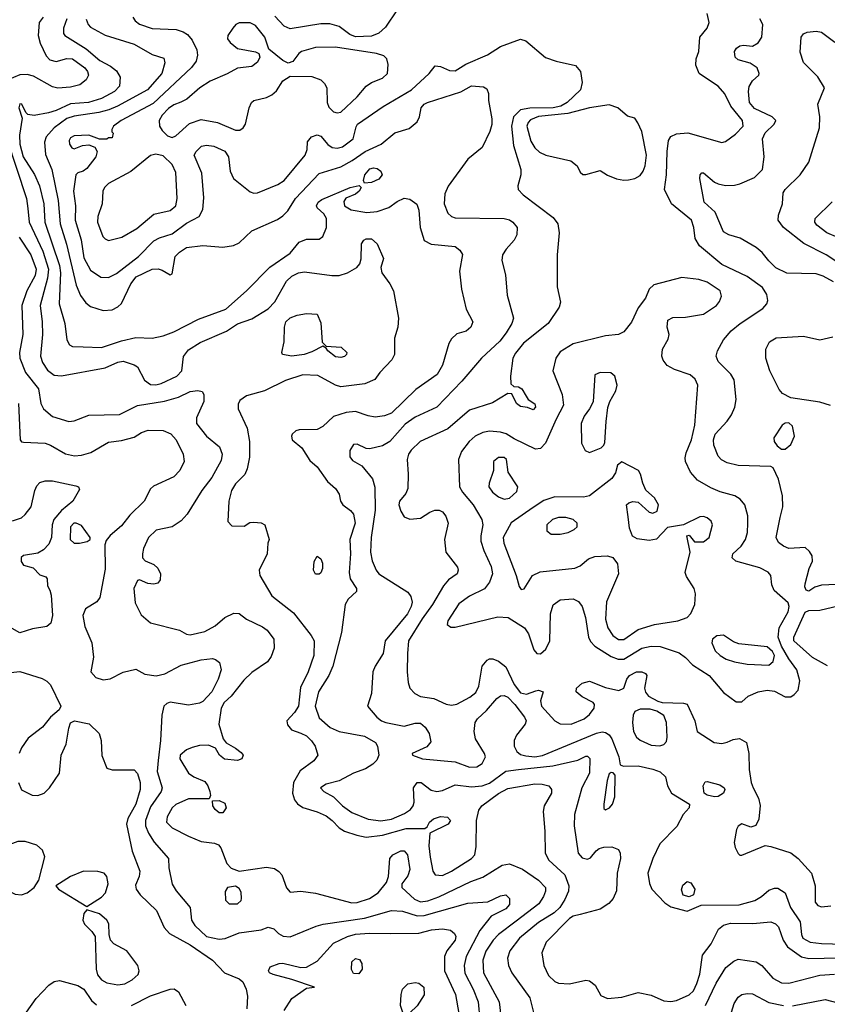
# Model space of a CAD drawing. Extents: x 1173029 to 1307123, y 522559 to 678521.
# Tile 452 of 623: x 1213235 to 1217687, y 629411 to 634841. Entities that reach past the tile are written whole.
import ezdxf

# ---------------------------------------------------------------- set-up
doc = ezdxf.new("R2010")
doc.units = 0

msp = doc.modelspace()

# ---------------------------------------------------------------- linework, layer by layer
at = {"layer": '0CON10XD'}
for points in [[(1215315.5, 634895), (1215250.4, 634799.6), (1215213.8, 634766.2), (1215175, 634749.7), (1215085, 634745.9), (1215055, 634760.4), (1214995, 634804.6), (1214945, 634818.6), (1214895, 634818.6), (1214725, 634791.5), (1214693.1, 634805), (1214641.2, 634861.2)], [(1213363.5, 634855), (1213342.9, 634825), (1213337.1, 634755), (1213347.5, 634712.5), (1213381.4, 634641.4), (1213400.5, 634620.5), (1213435, 634610.8), (1213495, 634628.1), (1213525, 634625.3), (1213594.6, 634575), (1213608.9, 634555), (1213613.8, 634535), (1213600.8, 634509.2), (1213567.1, 634482.9), (1213515, 634470), (1213445, 634464.5), (1213415, 634471.4), (1213310.6, 634530.6), (1213275, 634539.2), (1213235, 634537.8), (1213165, 634508.2)], [(1213493.8, 634846.2), (1213476.2, 634795), (1213476.7, 634765), (1213483.3, 634755), (1213601.4, 634681.4), (1213676.2, 634616.2), (1213734.8, 634584.8), (1213768.5, 634558.5), (1213787.8, 634525), (1213784.6, 634475), (1213756.8, 634445), (1213685, 634406.7), (1213613.8, 634385), (1213515, 634377.2), (1213435, 634339.8), (1213392.8, 634327.2), (1213315, 634313.8), (1213279.2, 634319.2), (1213268.6, 634328.6), (1213247.1, 634375), (1213235, 634378), (1213229.4, 634355), (1213247.5, 634297.5), (1213233, 634205), (1213235.2, 634155.2), (1213253.9, 634085), (1213316.8, 633986.8), (1213343, 633925), (1213367, 633825), (1213373.5, 633725), (1213453.8, 633485), (1213459.2, 633445), (1213451.4, 633275), (1213483.8, 633165), (1213495.4, 633075.4), (1213508.9, 633048.9), (1213525, 633038.1), (1213585, 633036.2), (1213685, 633033.6), (1213795, 633069.4), (1213875, 633087.8), (1213965, 633084), (1214025, 633098.6), (1214085, 633120.4), (1214220.3, 633189.7), (1214370.4, 633245), (1214484.5, 633345), (1214614.3, 633475.7), (1214725, 633553.3), (1214775.8, 633615), (1214815, 633631.1), (1214885, 633630), (1214905, 633646.2), (1214926.5, 633695), (1214926.7, 633745), (1214910.9, 633770.9), (1214873.9, 633803.9), (1214870.6, 633815), (1214880.6, 633835), (1214900.9, 633849.1), (1215056.7, 633915), (1215106.7, 633926.7), (1215117.5, 633915), (1215106.2, 633895), (1215085, 633879.2), (1215032.7, 633857.3), (1215021.2, 633838.8), (1215024.5, 633814.5), (1215061.9, 633791.9), (1215147.8, 633777.8), (1215205, 633782.8), (1215270, 633805), (1215315, 633838), (1215355, 633857.5), (1215385, 633850.8), (1215424.2, 633824.2), (1215435, 633790), (1215442.9, 633695), (1215463.6, 633623.6), (1215503.6, 633603.6), (1215635, 633589.5), (1215660.9, 633570.9), (1215675.4, 633545.4), (1215659.2, 633455), (1215670.7, 633355), (1215695.4, 633245.4), (1215732, 633175), (1215721.2, 633145), (1215695.8, 633124.2), (1215645, 633109.2), (1215615, 633082), (1215601.1, 633055), (1215565, 632936.2), (1215536.7, 632885), (1215417.7, 632802.3), (1215285, 632671.9), (1215245, 632655.9), (1215195, 632649.4), (1215155.7, 632655.7), (1215085, 632680), (1215034.8, 632675.2), (1214965, 632652.5), (1214905, 632597.1), (1214875, 632581.4), (1214775, 632580), (1214756.4, 632573.6), (1214737.5, 632555), (1214733.3, 632545), (1214737.5, 632525), (1214789.4, 632479.4), (1214835, 632410), (1214875, 632376), (1214931.9, 632295), (1214976, 632255), (1214996.7, 632225), (1215003.3, 632185), (1215016.7, 632165), (1215058.8, 632135), (1215074.6, 632114.6), (1215084.6, 632065), (1215054.7, 631975.3), (1215059.1, 631895), (1215051.9, 631791.9), (1215057.3, 631757.3), (1215090.6, 631705), (1215091.7, 631688.3), (1215045.5, 631644.5), (1215028.1, 631615), (1215007.9, 631462.1), (1214960.9, 631275), (1214939.4, 631225), (1214881.2, 631135), (1214864.4, 631055), (1214885, 630990), (1214946.8, 630936.8), (1214995, 630914.7), (1215135, 630889.4), (1215196.7, 630855), (1215206.5, 630835), (1215213.8, 630785), (1215203.4, 630756.6), (1215181.9, 630735), (1215141.1, 630708.9), (1215075, 630686.1), (1214995, 630643.8), (1214923.3, 630625), (1214893.8, 630605), (1214911.2, 630585), (1214965, 630555.6), (1215014.8, 630504.8), (1215065, 630468.4), (1215155, 630432), (1215225, 630422.7), (1215285, 630432), (1215356.3, 630463.7), (1215388.4, 630485), (1215403.4, 630505), (1215408.8, 630525), (1215405.5, 630605), (1215426.2, 630633.8), (1215448, 630635), (1215502.6, 630592.6), (1215534, 630584), (1215565, 630590.6), (1215635, 630621.6), (1215725, 630610.3), (1215785, 630615.2), (1215825, 630629.8), (1215915, 630695.8), (1215984, 630706), (1216173.9, 630726.1), (1216312.1, 630757.9), (1216355, 630779.6), (1216365, 630779.5), (1216377.3, 630767.3), (1216376.6, 630685), (1216334.1, 630605), (1216292.6, 630457.4), (1216291.1, 630395), (1216312.9, 630245), (1216335, 630218.9), (1216365, 630211.5), (1216380.9, 630219.1), (1216412.1, 630257.9), (1216429.8, 630270.2), (1216455, 630277.7), (1216498.5, 630278.5), (1216535, 630263.8), (1216545.6, 630245), (1216547.3, 630215), (1216528.8, 630135), (1216523.9, 630036.1), (1216505.6, 629995), (1216482.4, 629967.6), (1216434.6, 629935.4), (1216325, 629905.9), (1216285, 629897.1), (1216265, 629883.5), (1216137.3, 629752.7), (1216113.1, 629695), (1216124.1, 629625), (1216149.2, 629569.2), (1216185, 629536.8), (1216205, 629528.2), (1216265, 629523.8), (1216355, 629543.8), (1216375, 629540.9), (1216406.4, 629516.4), (1216438.8, 629458.8), (1216475, 629442.5), (1216555, 629450), (1216645, 629476.7), (1216715, 629460.5), (1216785, 629430.8), (1216825, 629425.9), (1216855, 629432.4), (1216925, 629462.3), (1216948.4, 629485), (1216967.6, 629525), (1216983.6, 629576.4), (1216998.8, 629681.2), (1217046.1, 629743.9), (1217086.8, 629825), (1217115, 629847.8), (1217152.5, 629857.5), (1217277, 629857), (1217375, 629866.6), (1217400.6, 629855), (1217417.6, 629837.6), (1217443.7, 629765), (1217468, 629728), (1217545, 629672.4), (1217585, 629664.2), (1217755, 629667.6)], [(1213600.9, 634845), (1213611.5, 634815), (1213625, 634800.4), (1213705, 634755.5), (1213865, 634706.2), (1213965, 634649.5), (1214030, 634630), (1214034.1, 634604.1), (1214018.6, 634545), (1213940, 634455), (1213774.6, 634365), (1213726.4, 634343.6), (1213671.2, 634328.8), (1213535, 634310), (1213495, 634295.6), (1213425.4, 634245), (1213380.8, 634195), (1213371.1, 634165), (1213377, 634097), (1213412.5, 634015), (1213447.2, 633845), (1213457.2, 633715), (1213493, 633603), (1213546.5, 633376.5), (1213570.6, 633320.6), (1213599.2, 633279.2), (1213625, 633258.9), (1213695, 633237.8), (1213745, 633241.9), (1213775, 633256.9), (1213795, 633275.6), (1213847.5, 633385), (1213876.3, 633423.7), (1213965, 633465.4), (1213997.9, 633467.9), (1214020.2, 633460.2), (1214065, 633433.8), (1214075, 633440), (1214092.1, 633535), (1214115, 633559.1), (1214155, 633585.8), (1214245, 633595.9), (1214355, 633585.9), (1214413.5, 633596.5), (1214445, 633610), (1214515, 633676.7), (1214655, 633740), (1214685, 633759.4), (1214712.4, 633787.6), (1214755.2, 633854.8), (1214885, 633993.4), (1215005, 634029.4), (1215068.2, 634065), (1215138.5, 634115), (1215228.2, 634155), (1215303.5, 634216.5), (1215382, 634242), (1215425, 634278), (1215438.1, 634305), (1215447.1, 634355), (1215464.2, 634375), (1215482.5, 634385), (1215667.4, 634442.6), (1215725, 634476.8), (1215791.7, 634471.7), (1215810.3, 634460.3), (1215820, 634435), (1215820, 634395), (1215838.2, 634295), (1215837, 634263), (1215826.2, 634225), (1215783.8, 634136.2), (1215705, 634072.5), (1215596.4, 633923.6), (1215579, 633881), (1215574.8, 633825), (1215595, 633773.5), (1215615, 633756.1), (1215635, 633748.4), (1215905, 633744.5), (1215935, 633737.5), (1215954, 633725), (1215978, 633695), (1215976, 633655), (1215960, 633625), (1215915.7, 633575), (1215895.6, 633545), (1215893.4, 633513.4), (1215912.9, 633435), (1215922.6, 633322.6), (1215956.4, 633195), (1215948.5, 633165), (1215916, 633115), (1215880.8, 633069.2), (1215781.2, 632975), (1215671.9, 632848.1), (1215535, 632703.8), (1215415, 632650), (1215360.3, 632609.7), (1215275, 632515.4), (1215235, 632491.8), (1215165, 632474.3), (1215145, 632477.1), (1215095, 632500), (1215075, 632497.5), (1215054.5, 632465), (1215055, 632430), (1215070.2, 632410.2), (1215121.5, 632381.5)], [(1213858.6, 634855), (1213871.4, 634835), (1213895, 634817.1), (1213965, 634792.6), (1214097.3, 634787.3), (1214135.3, 634775.3), (1214159.6, 634759.6), (1214185, 634728.1), (1214211.2, 634675), (1214214.7, 634645), (1214206.9, 634613.1), (1214181.5, 634578.5), (1213970.5, 634379.5), (1213794.3, 634285), (1213751.2, 634255), (1213742.5, 634235), (1213742.5, 634222.5), (1213750, 634215), (1213745, 634190), (1213725, 634190), (1213715, 634182.5), (1213675, 634182.5), (1213615, 634204), (1213535, 634200.9), (1213515, 634190.6), (1213506.5, 634175), (1213509.5, 634155), (1213522, 634135), (1213535, 634130), (1213581.7, 634148.3), (1213615, 634152), (1213648, 634138), (1213662, 634115), (1213654.3, 634085), (1213605, 634020), (1213585, 634006), (1213555, 633996.2), (1213544.4, 633985.6), (1213531.8, 633895), (1213543.2, 633815), (1213540, 633735), (1213573.4, 633626.6), (1213587.5, 633527.5), (1213625, 633460), (1213681.9, 633421.9), (1213725, 633418.9), (1213768.7, 633441.3), (1213889.6, 633535), (1213975, 633621.5), (1214005, 633637.5), (1214075, 633660.4), (1214155, 633718.8), (1214224, 633755), (1214244.6, 633795.4), (1214249.1, 633859.1), (1214238.5, 633995), (1214196.7, 634095), (1214206.9, 634115), (1214237, 634143), (1214265, 634150), (1214305, 634144.5), (1214365, 634116.4), (1214386.2, 634085), (1214395.5, 634005), (1214413.3, 633965), (1214505, 633892.5), (1214525, 633884.5), (1214545, 633886.5), (1214658.5, 633931.5), (1214692.5, 633955), (1214809.2, 634095), (1214820, 634125), (1214821.7, 634168.3), (1214843.9, 634196.1), (1214873.8, 634206.2), (1214895, 634198.8), (1214933.8, 634153.8), (1214956.7, 634136.7), (1214985, 634132.3), (1215015, 634139.8), (1215072.3, 634185), (1215088.7, 634251.3), (1215097.5, 634265), (1215238.1, 634361.9), (1215395.5, 634455), (1215492.5, 634545), (1215525, 634587.5), (1215555, 634584), (1215605, 634560.5), (1215635, 634559.6), (1215694.3, 634595.7), (1215813, 634647), (1215886, 634694), (1215995, 634734.5), (1216025.3, 634725.3), (1216133.2, 634633.2), (1216192, 634612), (1216298.4, 634588.4), (1216327.1, 634555), (1216336.2, 634495), (1216325.6, 634454.4), (1216252.5, 634385), (1216217.5, 634365), (1216175, 634355.6), (1216046.8, 634353.2), (1215995.2, 634344.8), (1215956.2, 634305), (1215945.2, 634255), (1215957.3, 634147.3), (1215997.9, 634015), (1215997.9, 633985), (1215980.5, 633925), (1215983.5, 633905), (1216010.5, 633875), (1216175, 633750), (1216201.5, 633715), (1216207.9, 633665), (1216197.5, 633545), (1216197.3, 633367.3), (1216215.8, 633284.2), (1216209.2, 633255), (1216147.8, 633165), (1216012.7, 633057.3), (1215967.6, 633002.4), (1215952.5, 632975), (1215940, 632875), (1215943, 632833), (1215958.3, 632818.3), (1215985, 632816.7), (1216002.5, 632805), (1216026.7, 632765), (1216037, 632747), (1216075, 632722.5), (1216078, 632705), (1216065, 632690), (1216035, 632702.5), (1215995, 632707.5), (1215973.3, 632725), (1215948.3, 632778.3), (1215925, 632780), (1215841.1, 632728.9), (1215715, 632687.1), (1215594.8, 632585.2), (1215442.2, 632515), (1215392.6, 632467.4), (1215378.5, 632445), (1215370.4, 632415), (1215376.2, 632335), (1215373.7, 632256.3), (1215362.7, 632227.3), (1215328.1, 632185), (1215325.6, 632165), (1215335, 632131.2), (1215355, 632099.2), (1215385, 632087.1), (1215445, 632092.5), (1215495, 632126), (1215523.2, 632136.8), (1215546.8, 632136.8), (1215565, 632127.5), (1215583.4, 632103.4), (1215597.5, 632065), (1215575.7, 631975), (1215583.8, 631905), (1215648, 631822), (1215652.5, 631805), (1215645.8, 631785), (1215598.3, 631751.7), (1215570.3, 631719.7), (1215510, 631615), (1215453.3, 631536.7), (1215378.9, 631415), (1215371.8, 631345), (1215371.3, 631245), (1215376.2, 631185), (1215385.5, 631155), (1215413.5, 631125), (1215445, 631108.7), (1215517, 631097), (1215585, 631065.5), (1215615, 631061.5), (1215645, 631066.9), (1215715.9, 631104.1), (1215749.4, 631130.6), (1215766.5, 631165), (1215785, 631276.7), (1215811.2, 631308.8), (1215825, 631316.2), (1215843.9, 631316.1), (1215875, 631302.5), (1215915, 631271.9), (1215960.2, 631175), (1215995, 631128.3), (1216028.6, 631121.4), (1216080.5, 631140.5), (1216095, 631144.2), (1216120, 631135), (1216105.6, 631085), (1216111.8, 631055), (1216184, 630974), (1216215, 630958.5), (1216275, 630956), (1216346.9, 630985), (1216375, 631008.6), (1216401.9, 631045), (1216402.9, 631065), (1216396, 631075), (1216335, 631106.9), (1216303.3, 631135), (1216304.4, 631155), (1216335, 631181.2), (1216375, 631193.8), (1216465, 631158.6), (1216538.3, 631141.7), (1216566.1, 631153.9), (1216581.2, 631205), (1216596, 631225), (1216635, 631244.5), (1216664.4, 631244.4), (1216685.5, 631235.5), (1216692, 631225), (1216680, 631155), (1216685, 631132.5), (1216701.2, 631111.2), (1216752.3, 631082.3), (1216775.8, 631075.8), (1216895, 631072), (1216915, 631065.8), (1216957.5, 630975), (1216970, 630915), (1217063.8, 630855), (1217105, 630848.5), (1217135, 630856.2), (1217168.3, 630871.7), (1217203.4, 630876.6), (1217240.8, 630855), (1217253.6, 630793.6), (1217255.8, 630705), (1217268, 630635), (1217277.3, 630605), (1217308.3, 630548.3), (1217317.6, 630507.6), (1217308.8, 630431.2), (1217292.9, 630397.1), (1217265, 630388), (1217215, 630406.2), (1217195.8, 630394.2), (1217185.5, 630374.5), (1217173.7, 630303.7), (1217179.4, 630275), (1217195, 630243.3), (1217205, 630233.3), (1217215, 630233.3), (1217345, 630285.8), (1217375, 630281.9), (1217485.7, 630245.7), (1217525.5, 630215), (1217600, 630135), (1217619.2, 630065), (1217620, 629975), (1217634.2, 629955), (1217655, 629948.1), (1217705.5, 629954.5)], [(1217735, 631726.9), (1217655, 631722.5), (1217618.3, 631711.7), (1217585, 631690), (1217570, 631695), (1217563, 631713), (1217565, 631730), (1217587.1, 631815), (1217604.5, 631855), (1217603.5, 631885), (1217589.1, 631909.1), (1217565, 631930), (1217475, 631923.9), (1217445, 631936.9), (1217418.7, 631958.7), (1217405.4, 631985), (1217426.5, 632096.5), (1217440.9, 632155), (1217439.5, 632215), (1217417.3, 632307.3), (1217389.3, 632369.3), (1217375, 632377.5), (1217195, 632382.7), (1217135, 632396.5), (1217103.6, 632413.6), (1217085, 632434.3), (1217061.8, 632495), (1217060.4, 632525), (1217069.2, 632555), (1217135, 632626.9), (1217158.6, 632661.4), (1217176.2, 632705), (1217183.8, 632746.2), (1217173.1, 632855), (1217155.4, 632885.4), (1217085, 632956.9), (1217074.7, 632985), (1217080.7, 633015), (1217114.2, 633075.8), (1217156.9, 633125), (1217205.6, 633165), (1217331.3, 633248.7), (1217354.4, 633275), (1217358.3, 633291.7), (1217353.5, 633325), (1217329.1, 633365), (1217245, 633424.1), (1217105, 633490.9), (1216982.5, 633595), (1216958, 633635), (1216952, 633695), (1216938.2, 633735), (1216828.1, 633825), (1216789.4, 633905), (1216800.4, 633985), (1216803.4, 634115), (1216811.8, 634175), (1216825, 634196.7), (1216855, 634210.9), (1216917.7, 634217.7), (1217105.7, 634164.3), (1217125, 634169.2), (1217179.9, 634210.1), (1217222.3, 634255), (1217218.9, 634285), (1217155, 634363.8), (1217121.8, 634431.8), (1217085, 634474.4), (1217065, 634488.2), (1216980, 634545), (1216961.2, 634591.2), (1216964.2, 634625), (1216978, 634665), (1216984, 634745), (1217024.6, 634795.4), (1217035.4, 634825), (1217024.6, 634874.6)], [(1217721.8, 633395), (1217665, 633427.3), (1217625, 633439.3), (1217464.1, 633444.1), (1217402.6, 633472.6), (1217365, 633512), (1217327.9, 633557.9), (1217295, 633584.4), (1217206, 633636), (1217144.5, 633654.5), (1217115, 633672), (1217069.2, 633779.2), (1217008, 633835), (1216984.2, 633965), (1216986.7, 633985), (1216995, 633996.7), (1217005, 633996.7), (1217065, 633946), (1217085.6, 633935.6), (1217125, 633926.9), (1217175, 633928.1), (1217205, 633935.5), (1217285, 633971.8), (1217328.8, 634015), (1217338.2, 634085), (1217330, 634185), (1217345, 634216.5), (1217393.8, 634265), (1217403.3, 634285), (1217383.8, 634305), (1217285, 634352.2), (1217257.6, 634385), (1217252.1, 634445), (1217257, 634473), (1217275, 634504), (1217308.8, 634535), (1217312, 634545), (1217300, 634575), (1217262, 634602), (1217195, 634619.4), (1217179.4, 634635), (1217175.6, 634665), (1217186.3, 634683.7), (1217205, 634697.5), (1217225, 634701.4), (1217275, 634695.6), (1217305, 634712.9), (1217326.7, 634745), (1217330.6, 634815), (1217315.4, 634845.4)], [(1214075, 634192.1), (1214095, 634201.5), (1214170.5, 634269.5), (1214235, 634290.5), (1214325, 634274.6), (1214425, 634231.8), (1214448.8, 634231.2), (1214465.9, 634244.1), (1214479.5, 634265), (1214498.8, 634355), (1214513.3, 634385), (1214526.2, 634395), (1214595, 634412.3), (1214625, 634427.1), (1214650.5, 634449.5), (1214685.9, 634504.1), (1214725, 634530.6), (1214845, 634528.9), (1214895, 634510), (1214915, 634489.4), (1214927.3, 634465), (1214928.9, 634385), (1214938, 634358), (1214965, 634332.9), (1214985, 634327.5), (1215005, 634331.6), (1215095, 634415.5), (1215145.4, 634475), (1215175, 634494.1), (1215235, 634518.9), (1215262.9, 634545), (1215266.9, 634595), (1215258.6, 634625), (1215242.1, 634642.1), (1215202.5, 634655), (1214975, 634689.3), (1214865, 634687.4), (1214788.6, 634665), (1214774.4, 634655), (1214740, 634610), (1214715, 634600.8), (1214686.2, 634616.2), (1214608.6, 634678.6), (1214586.1, 634745), (1214535, 634808.8), (1214505, 634823.2), (1214445, 634823.6), (1214426, 634814), (1214408.9, 634795), (1214382.5, 634755), (1214380, 634735), (1214394.4, 634715), (1214435, 634682.7), (1214534.2, 634664.2), (1214553.3, 634655), (1214558, 634635), (1214545, 634606.2), (1214515, 634582.5), (1214435, 634574.4), (1214378.1, 634541.9), (1214285, 634501.8), (1214226.9, 634465), (1214156.9, 634403.1), (1214123.4, 634386.6), (1214085, 634371.3), (1214055, 634350.7), (1214020.6, 634315), (1214004.1, 634285), (1214004.7, 634255), (1214019.5, 634229.5), (1214050.1, 634200.1), (1214075, 634192.1)], [(1217875.7, 633415.7), (1217680.5, 633545), (1217556.7, 633606.7), (1217445.6, 633695), (1217415.6, 633735), (1217417.4, 633762.6), (1217440.8, 633825), (1217443.4, 633886.6), (1217454.2, 633905), (1217536.9, 633985), (1217585.3, 634054.7), (1217643.1, 634245), (1217645.4, 634305), (1217635.5, 634375), (1217671.2, 634465), (1217635.4, 634525.4), (1217555.5, 634605), (1217538.2, 634661.8), (1217542, 634745), (1217555, 634762.7), (1217575, 634771.8), (1217625, 634777.7), (1217655, 634772.9), (1217728.1, 634718.1)], [(1216565, 633955.4), (1216591.3, 633958.7), (1216625, 633964.7), (1216655, 633982.1), (1216671.3, 634005), (1216682, 634035), (1216689.7, 634095), (1216664.7, 634224.7), (1216643.2, 634273.2), (1216625, 634297.5), (1216585, 634310), (1216532.5, 634355), (1216485, 634372.5), (1216375, 634354.6), (1216256.8, 634323.2), (1216095, 634307.3), (1216050.9, 634289.1), (1216037.7, 634275), (1216030.9, 634255), (1216052.2, 634172.2), (1216074.5, 634134.5), (1216100.6, 634110.6), (1216135, 634094.5), (1216272.7, 634062.7), (1216307.5, 634035), (1216325, 634000), (1216338.3, 633988.3), (1216355, 633987.5), (1216435, 634010), (1216474.6, 633984.6), (1216525, 633962.9), (1216565, 633955.4)], [(1213164, 634184), (1213271.4, 633855), (1213280.4, 633799.6), (1213286.2, 633725), (1213362.8, 633565), (1213393.5, 633465), (1213388.2, 633415), (1213346.7, 633265), (1213358.6, 633175), (1213360.5, 633105), (1213349.1, 632985), (1213361.2, 632951.2), (1213388, 632908), (1213425, 632881.3), (1213465, 632877.5), (1213705, 632920.9), (1213775, 632952.5), (1213805, 632958.5), (1213865, 632938.4), (1213885, 632926), (1213923.6, 632853.6), (1213955, 632829.7), (1213985, 632827.7), (1214015, 632834.3), (1214100.4, 632875), (1214128.9, 632905), (1214137, 632983), (1214165, 633020.9), (1214229.9, 633060.1), (1214375, 633123.6), (1214435, 633163.6), (1214515, 633190.9), (1214605, 633246.2), (1214641.1, 633285), (1214705, 633398.9), (1214735, 633427.5), (1214771.2, 633445), (1214805, 633451.3), (1214955, 633429.7), (1214995, 633429.6), (1215042, 633445), (1215093.3, 633475), (1215110, 633495), (1215117.7, 633522.3), (1215118.8, 633605), (1215131.2, 633625), (1215145, 633632.5), (1215175, 633632.9), (1215205.8, 633605), (1215240, 633525), (1215226.1, 633473.9), (1215230.8, 633445), (1215274.4, 633384.4), (1215296, 633345), (1215323.8, 633195), (1215320, 633145), (1215300, 633085), (1215300, 632995), (1215286, 632965), (1215220, 632895), (1215193, 632857), (1215137.6, 632832.4), (1215005, 632816.1), (1214975, 632825.4), (1214878.2, 632878.2), (1214795, 632881.7), (1214699.3, 632850.7), (1214585, 632793.5), (1214484.1, 632765.9), (1214448.1, 632741.9), (1214438.8, 632721.2), (1214438.5, 632695), (1214488.3, 632588.3), (1214502.4, 632515), (1214502, 632428), (1214489.4, 632365), (1214475, 632332), (1214425, 632281.9), (1214403.1, 632245), (1214388.2, 632185), (1214383, 632073), (1214405, 632050), (1214471.7, 632048.3), (1214502.7, 632067.3), (1214525, 632070.8), (1214565, 632065.7), (1214586.7, 632055), (1214610, 631975), (1214602.5, 631955), (1214598.8, 631895), (1214555.6, 631805), (1214557.8, 631775), (1214625, 631664), (1214745, 631570.6), (1214841.5, 631445), (1214857.5, 631415), (1214856.4, 631335), (1214824.6, 631245), (1214782.1, 631157.9), (1214771.8, 631055), (1214749.9, 631020.1), (1214708, 630975), (1214711.7, 630951.7), (1214734, 630925), (1214785, 630906.9), (1214815, 630892.3), (1214843.9, 630863.9), (1214863.8, 630833.8), (1214879.1, 630785), (1214856.9, 630753.1), (1214780.9, 630699.1), (1214744.9, 630635.1), (1214738, 630575), (1214749.4, 630539.4), (1214765.7, 630515.7), (1214795.7, 630495.7), (1214875, 630472.4), (1214925, 630449.7), (1214957.9, 630425), (1214995, 630384.4), (1215025.8, 630365.8), (1215092.8, 630342.8), (1215145, 630333.2), (1215235, 630343.4), (1215365, 630379.6), (1215468.8, 630381.2), (1215481.2, 630388.8), (1215493.1, 630415), (1215515, 630434.5), (1215555, 630447.1), (1215592.9, 630442.9), (1215608.8, 630425), (1215596, 630405), (1215496.2, 630355), (1215490.5, 630285), (1215497.5, 630222.5), (1215511.8, 630145), (1215524.7, 630124.7), (1215565, 630121.6), (1215614.3, 630145), (1215725.6, 630215), (1215743.5, 630235), (1215752, 630282), (1215753.1, 630425), (1215765, 630481.2), (1215781.5, 630505), (1215875, 630574.2), (1215925, 630601.2), (1216075, 630626.3), (1216115, 630624.6), (1216151.2, 630615), (1216167.1, 630595), (1216166.9, 630575), (1216125.6, 630505), (1216120, 630475), (1216130, 630365), (1216131.2, 630245), (1216152.1, 630205), (1216240, 630125), (1216261.6, 630065), (1216259.7, 630035), (1216240.8, 629989.2), (1216212.7, 629945), (1216181.6, 629915), (1216095, 629862.1), (1215990, 629775), (1215937.3, 629705), (1215923.9, 629666.1), (1215930, 629625), (1215948.5, 629585), (1216046.8, 629446.8), (1216071.1, 629351.1)], [(1213725, 633624.3), (1213797.4, 633642.6), (1213881.2, 633688.8), (1213975, 633769.1), (1214065, 633789.3), (1214095.2, 633814.8), (1214102.8, 633855), (1214095, 633998.8), (1214075, 634042.2), (1214025, 634090), (1213985, 634099.6), (1213955, 634091.5), (1213846.5, 634003.5), (1213725, 633938.5), (1213702.5, 633915), (1213692.7, 633895), (1213689.1, 633825), (1213666.1, 633755), (1213663.3, 633725), (1213693.3, 633645), (1213705, 633632.5), (1213725, 633624.3)], [(1215135, 633940), (1215130, 633955), (1215136.7, 633985), (1215165, 634018.5), (1215185, 634024.4), (1215205, 634020.6), (1215226, 634005), (1215232, 633985), (1215215, 633962), (1215175, 633944.2), (1215135, 633940)], [(1217745, 633640.8), (1217685, 633666.2), (1217628.3, 633708.3), (1217618.5, 633725), (1217619.5, 633745), (1217713.2, 633836.8)], [(1213231.3, 633641.3), (1213296.1, 633545), (1213325.6, 633465), (1213319.2, 633430.8), (1213273.9, 633345), (1213246.8, 633265), (1213251.4, 633105), (1213234.3, 633005.7), (1213234.8, 632974.8), (1213267.1, 632895), (1213338, 632805), (1213351.8, 632725), (1213365.4, 632695), (1213415, 632652.5), (1213505, 632624.5), (1213535, 632628.5), (1213615, 632660.9), (1213785, 632664.7), (1213885, 632712.8), (1214032.8, 632737.2), (1214110, 632760), (1214175, 632790), (1214215.8, 632795.8), (1214240.5, 632790.5), (1214250, 632775), (1214250, 632735), (1214208.6, 632645), (1214209.4, 632615), (1214264.3, 632545), (1214336.2, 632486.2), (1214350.4, 632445), (1214345, 632410.8), (1214293, 632317), (1214239.1, 632245), (1214158.1, 632115), (1214125, 632078.1), (1214075, 632044.6), (1213986.2, 632025), (1213945.6, 631985), (1213918.1, 631925), (1213910.8, 631895), (1213912.5, 631872.5), (1213925.9, 631855.9), (1213975, 631835.7), (1213996.4, 631816.4), (1214010, 631785), (1214008.3, 631751.7), (1213996.1, 631733.9), (1213975, 631728), (1213941.7, 631731.7), (1213895, 631751.2), (1213885, 631748), (1213863.8, 631705), (1213871.3, 631625), (1213905, 631558.6), (1213955, 631515.5), (1214115, 631474.4), (1214155, 631453.1), (1214175, 631449.4), (1214255, 631467.5), (1214311.4, 631498.6), (1214365.5, 631544.5), (1214415, 631568), (1214445, 631565.7), (1214485.9, 631535.9), (1214573.6, 631493.6), (1214599.4, 631475), (1214635.6, 631425), (1214638.1, 631375), (1214621.3, 631328.7), (1214600, 631300), (1214515, 631241.4), (1214470.9, 631199.1), (1214399.8, 631110.2), (1214362.3, 631075), (1214346.2, 631045), (1214333.1, 630955), (1214355.7, 630875.7), (1214372.5, 630852.5), (1214425, 630824.2), (1214455, 630800), (1214465.8, 630785), (1214458.8, 630765), (1214435, 630755.7), (1214363, 630763), (1214335.8, 630785), (1214314.4, 630824.4), (1214275, 630839.5), (1214225, 630837.5), (1214185, 630827.5), (1214154.4, 630815), (1214119.4, 630785), (1214117.8, 630765), (1214164.4, 630685), (1214194, 630665), (1214255, 630639.5), (1214272.7, 630615), (1214283.5, 630585), (1214287.3, 630562.7), (1214280, 630545), (1214165, 630543.5), (1214095, 630513.1), (1214075, 630494.4), (1214047.7, 630445), (1214043.8, 630415), (1214074.5, 630385), (1214165, 630337.9), (1214235, 630309.1), (1214309.3, 630299.3), (1214330.5, 630290.5), (1214343.8, 630273.8), (1214377.3, 630187.3), (1214401.1, 630161.1), (1214445, 630145.6), (1214595, 630167.5), (1214639.1, 630159.1), (1214663.9, 630143.9), (1214679.4, 630125), (1214705, 630054), (1214725, 630030), (1214785, 630034.4), (1214865.4, 630024.6), (1215065, 629971.4), (1215095, 629973.1), (1215162.5, 629995), (1215210, 630025), (1215257.2, 630082.8), (1215268.6, 630115), (1215274.4, 630215), (1215292.5, 630235), (1215335, 630256.4), (1215355, 630257.5), (1215372.5, 630235), (1215384.7, 630155), (1215375, 630118.6), (1215342, 630075), (1215340.8, 630055), (1215411.3, 629991.3), (1215445, 629975.2), (1215485, 629982.2), (1215545, 630004.3), (1215722.1, 630087.9), (1215788.2, 630111.8), (1215895, 630179.1), (1215935, 630185.4), (1216007.1, 630157.1), (1216095, 630095.4), (1216133.5, 630055), (1216133.5, 630035), (1216122.7, 630005), (1216096.9, 629965), (1215971.4, 629868.6), (1215875, 629795.3), (1215845, 629764.7), (1215805, 629704.5), (1215788.1, 629655), (1215791.1, 629585), (1215877.5, 629425), (1215888, 629345)], [(1217215, 631080), (1217250.5, 631109.5), (1217306.5, 631133.5), (1217355, 631143.6), (1217395, 631138.2), (1217455, 631107.3), (1217485, 631107.5), (1217505, 631118.9), (1217526.6, 631143.4), (1217534.6, 631195), (1217519.4, 631255), (1217475.4, 631315.4), (1217435.3, 631385.3), (1217416.9, 631435), (1217422.2, 631487.8), (1217470.4, 631575), (1217476, 631605), (1217471.5, 631625), (1217393.7, 631693.7), (1217381.9, 631725), (1217375.6, 631775), (1217360.8, 631795), (1217315, 631817.5), (1217182.5, 631855), (1217162.7, 631872.7), (1217166, 631895), (1217211.7, 631938.3), (1217236, 631974), (1217246.1, 632013.9), (1217249.5, 632065), (1217248.5, 632105), (1217231.9, 632165), (1217207.4, 632197.4), (1217176.2, 632215), (1217097.1, 632237.1), (1217045, 632258.8), (1216971.9, 632301.9), (1216931.9, 632345), (1216905.6, 632405), (1216903.3, 632425), (1216908.3, 632451.7), (1216938.2, 632525), (1216956.2, 632605), (1216972.9, 632825), (1216957.9, 632857.9), (1216931.7, 632881.7), (1216845, 632911.4), (1216804.5, 632934.5), (1216782.6, 632962.6), (1216774.3, 632985), (1216778.6, 633025), (1216810.3, 633079.7), (1216816, 633105), (1216803.6, 633146.4), (1216807.5, 633185), (1216835, 633198.8), (1216905, 633200), (1217005, 633216.7), (1217076, 633265), (1217093, 633287), (1217104.1, 633315.9), (1217095.4, 633345.4), (1217025, 633393.1), (1216979.3, 633409.3), (1216885, 633419.4), (1216731.1, 633378.9), (1216704.3, 633355), (1216684, 633305), (1216645, 633252.5), (1216607.8, 633172.2), (1216565, 633120), (1216535, 633105.6), (1216465, 633097.8), (1216285, 633052.7), (1216215, 633008.9), (1216190.5, 632975), (1216173.1, 632905), (1216225.4, 632775), (1216232.3, 632715), (1216191.5, 632638.5), (1216134.1, 632505.9), (1216105, 632476.7), (1216077.6, 632472.4), (1215959.8, 632529.8), (1215916.7, 632556.7), (1215885, 632566.5), (1215825, 632572), (1215788, 632565), (1215745.3, 632544.7), (1215712.5, 632515), (1215670.7, 632459.3), (1215653.3, 632415), (1215658.8, 632265), (1215676.2, 632235), (1215735.4, 632165), (1215782.1, 632085), (1215787.7, 632055), (1215776, 631995), (1215777.3, 631965), (1215793.7, 631913.7), (1215834.7, 631825), (1215841.8, 631785), (1215825, 631738.6), (1215797.7, 631702.3), (1215715, 631661.8), (1215655, 631618.9), (1215595.8, 631525), (1215592, 631505), (1215611.8, 631491.8), (1215635, 631490), (1215871.3, 631548.7), (1215927.1, 631545), (1216017.4, 631487.4), (1216040, 631455), (1216068.6, 631365), (1216085, 631346.2), (1216105, 631343.8), (1216135, 631370), (1216157.1, 631415), (1216160.6, 631565), (1216175, 631614), (1216215, 631640.8), (1216285, 631647.9), (1216315, 631633.1), (1216335.5, 631605), (1216354.5, 631545), (1216370.9, 631435), (1216381.9, 631411.9), (1216405.8, 631385.8), (1216495, 631328.8), (1216533.7, 631313.7), (1216565, 631315.2), (1216665, 631375.3), (1216716, 631386), (1216765, 631384.7), (1216869.8, 631349.8), (1216905, 631324.4), (1216943.8, 631283.8), (1217034.8, 631224.8), (1217115, 631130.8), (1217185, 631080), (1217215, 631080)], [(1215005, 632977.5), (1214975, 632982.5), (1214932.5, 633015), (1214925, 633030), (1214905, 633040), (1214845, 633009.2), (1214802.5, 632995), (1214735, 632985.7), (1214684.2, 632994.2), (1214680, 633005), (1214692.9, 633065), (1214694.4, 633145), (1214702.5, 633175), (1214725, 633197.8), (1214765, 633212.2), (1214815, 633220.8), (1214875, 633216.7), (1214895, 633170), (1214902.5, 633062.5), (1214925, 633040), (1215007.5, 633035), (1215037.5, 633005), (1215036.7, 632995), (1215025, 632984.2), (1215005, 632977.5)], [(1217704.1, 632714.1), (1217645, 632731.6), (1217486.2, 632756.2), (1217439.9, 632779.9), (1217422.3, 632802.3), (1217369.5, 632905), (1217347.1, 632975), (1217348.1, 633025), (1217368, 633065), (1217405, 633086.7), (1217555, 633095.4), (1217645, 633076), (1217717, 633093)], [(1216375, 632454.4), (1216439.7, 632480.3), (1216455.8, 632494.2), (1216461.2, 632508.8), (1216467.1, 632625), (1216477.9, 632702.1), (1216488.1, 632735), (1216521.9, 632795), (1216528.6, 632825), (1216515.9, 632875.9), (1216494.1, 632894.1), (1216435, 632895.8), (1216405, 632882.5), (1216395.7, 632734.3), (1216376, 632695), (1216346.4, 632655), (1216329.6, 632615), (1216331.5, 632505), (1216351.4, 632465), (1216375, 632454.4)], [(1213228, 632725), (1213238, 632525), (1213245, 632513.8), (1213255, 632511.2), (1213375, 632506.5), (1213405, 632495.6), (1213487.4, 632447.4), (1213536.2, 632436.2), (1213575, 632439.2), (1213626.5, 632453.5), (1213725, 632511.4), (1213795, 632520.8), (1213865, 632538.6), (1213906.2, 632563.8), (1213943.3, 632576.7), (1214025, 632575.4), (1214067.4, 632557.4), (1214097.1, 632525), (1214135.6, 632445), (1214141.4, 632405), (1214116.9, 632355), (1214085, 632320), (1213972.3, 632267.7), (1213956.1, 632253.9), (1213920, 632185), (1213841.1, 632108.9), (1213795, 632050), (1213732.8, 631997.2), (1213711.7, 631968.3), (1213704, 631945), (1213705, 631810), (1213675.8, 631655), (1213659.1, 631630.9), (1213598.1, 631591.9), (1213583.3, 631555), (1213593.3, 631495), (1213631.9, 631405), (1213641.1, 631325), (1213626.2, 631245), (1213655, 631213.8), (1213695, 631200), (1213734.1, 631205.9), (1213805, 631242), (1213875, 631260), (1213925, 631231.9), (1213987.4, 631222.6), (1214035, 631233.1), (1214125, 631282), (1214235, 631311.3), (1214297.3, 631317.3), (1214315, 631312.9), (1214335.4, 631295.4), (1214345.4, 631255), (1214328.9, 631205), (1214294.7, 631135), (1214245, 631080.7), (1214225, 631071.1), (1214165, 631060.8), (1214065, 631076.7), (1214045, 631070), (1214030, 631055), (1214018.2, 631005), (1214010.9, 630865), (1213997.3, 630755), (1213991.8, 630695), (1214020.8, 630605), (1214013.8, 630585), (1213955, 630500.5), (1213928.4, 630425), (1213928.8, 630395), (1213944.8, 630354.8), (1213975.9, 630305.9), (1214054.2, 630215), (1214057.1, 630162.9), (1214075.9, 630074.1), (1214097.1, 630037.1), (1214174.4, 629945), (1214181.5, 629875), (1214200, 629845), (1214264.4, 629785), (1214335, 629769.7), (1214366.8, 629773.2), (1214445.3, 629804.7), (1214565, 629822.5), (1214605, 629836), (1214635, 629826.7), (1214661.2, 629801.2), (1214687, 629787), (1214725, 629782.2), (1214868.8, 629841.2)], [(1217435, 632472.5), (1217455, 632473.3), (1217485, 632498), (1217506.5, 632545), (1217495, 632600), (1217475, 632618.6), (1217455, 632616.9), (1217438.8, 632605), (1217392, 632535), (1217394.1, 632514.1), (1217410.5, 632490.5), (1217435, 632472.5)], [(1215905, 632196.5), (1215935, 632202.2), (1215975, 632239.2), (1215981.5, 632265), (1215928.1, 632345), (1215919.2, 632415), (1215905, 632427.1), (1215875, 632427.5), (1215846.7, 632405), (1215846.2, 632355), (1215821.9, 632285), (1215820.6, 632265), (1215840.6, 632235), (1215875, 632209.1), (1215905, 632196.5)], [(1216535, 631423.4), (1216565, 631423.5), (1216645, 631477.6), (1216735, 631504.7), (1216863.6, 631526.4), (1216914, 631545), (1216935, 631567.1), (1216956.9, 631615), (1216960, 631675), (1216953.8, 631705), (1216910.6, 631770.6), (1216903, 631793), (1216931.4, 631905), (1216913.3, 631995), (1216925, 631997.5), (1216955, 631961.2), (1217005, 631961.8), (1217035, 631986), (1217054.4, 632055), (1217046.9, 632075), (1217025, 632094.4), (1217005, 632101.8), (1216985, 632100), (1216894.1, 632055.9), (1216805, 632040), (1216745, 631975.8), (1216705, 631968.5), (1216638, 631978), (1216612.6, 631992.6), (1216596.2, 632036.2), (1216589.6, 632099.6), (1216580, 632165), (1216593, 632177), (1216615, 632183.3), (1216645, 632180), (1216704, 632125), (1216725, 632119.2), (1216748.8, 632131.2), (1216755.7, 632165), (1216735, 632203.8), (1216685.8, 632245.8), (1216669.2, 632285), (1216657.8, 632335), (1216645.7, 632355), (1216555, 632403.3), (1216530, 632385), (1216518.8, 632341.2), (1216499.7, 632310.3), (1216375.2, 632214.8), (1216342.1, 632207.9), (1216185, 632210.3), (1216125, 632188.7), (1216065, 632151.8), (1215944.1, 632065.9), (1215899.3, 631985), (1215904.1, 631955), (1215970.9, 631775), (1215987.5, 631715), (1215998.3, 631698.3), (1216015, 631702), (1216062, 631775), (1216104.6, 631795.4), (1216294.4, 631815.6), (1216325, 631828.8), (1216371.3, 631868.7), (1216405, 631880.5), (1216475, 631883.6), (1216505, 631875.6), (1216530.2, 631840.2), (1216535.9, 631785), (1216469.3, 631630.7), (1216463.9, 631535), (1216477, 631487), (1216505, 631445.4), (1216535, 631423.4)], [(1215121.5, 632381.5), (1215178.8, 632308.8), (1215193.4, 632263.4), (1215194.3, 632135.7), (1215173.1, 631985), (1215168.2, 631905), (1215177.2, 631857.2), (1215199.4, 631805), (1215214.4, 631785), (1215373.6, 631683.6), (1215390.8, 631660.8), (1215398.1, 631628.1), (1215393.3, 631605), (1215372.1, 631565), (1215250, 631415), (1215238.2, 631345), (1215193.6, 631276.4), (1215181.2, 631245), (1215174.5, 631125), (1215151.2, 631055), (1215204.2, 630995), (1215229.2, 630975), (1215253.8, 630965), (1215355, 630945.8), (1215415, 630961.9), (1215445, 630962.2), (1215469.9, 630939.9), (1215491.8, 630905), (1215501.4, 630858.6), (1215479.8, 630830.2), (1215397.5, 630795), (1215400, 630785), (1215455, 630764.7), (1215635, 630747.7), (1215715, 630718), (1215755, 630720.4), (1215785, 630738.6), (1215802.7, 630775), (1215796.4, 630795), (1215746.8, 630875), (1215739.6, 630915), (1215746.5, 630965), (1215758.5, 630985), (1215808.6, 631031.4), (1215865, 631097.7), (1215885, 631111.3), (1215905, 631113.6), (1215925, 631104.8), (1215963.4, 631065), (1216017.3, 630995), (1216026, 630975), (1216020.7, 630955), (1215973.8, 630895), (1215959.7, 630865), (1215960.9, 630835), (1215974.6, 630805), (1215995, 630788.7), (1216025, 630781.1), (1216075, 630775.2), (1216117.2, 630782.8), (1216415, 630906.1), (1216445, 630912.9), (1216465, 630909.5), (1216485, 630896.8), (1216499.8, 630875), (1216537.8, 630775), (1216545, 630732.5), (1216564, 630724), (1216645, 630725.3), (1216725, 630708.4), (1216765, 630692.9), (1216795.6, 630665), (1216806.7, 630615), (1216827.1, 630575), (1216926.7, 630515), (1216926.2, 630495), (1216891.4, 630458.6), (1216858.1, 630391.9), (1216764.3, 630295), (1216724.4, 630215), (1216696.9, 630135), (1216706.4, 630076.4), (1216720, 630045), (1216791.3, 629971.3), (1216825, 629949.2), (1216915, 629924), (1216992.3, 629957.7), (1217201.2, 629958.8), (1217286.9, 629983.1), (1217324.3, 630005), (1217365, 630040), (1217395, 630051.4), (1217415, 630052), (1217455.5, 630025.5), (1217483.9, 629945), (1217537.1, 629865), (1217544.1, 629795), (1217552.5, 629775), (1217592.9, 629752.9), (1217654.3, 629745.7), (1217835, 629741.2)], [(1213195, 632078), (1213245, 632094.3), (1213265, 632111.4), (1213297.1, 632155), (1213318.1, 632245), (1213328.9, 632271.1), (1213345, 632288.6), (1213375, 632298.5), (1213415, 632297.1), (1213545, 632270.6), (1213558.8, 632265), (1213565, 632250), (1213527.8, 632185), (1213464.8, 632135.2), (1213422.1, 632085), (1213413.8, 632055), (1213410, 631985), (1213395, 631949.4), (1213365, 631918.1), (1213335, 631898.6), (1213255, 631886.7), (1213242.5, 631875), (1213243.6, 631853.6), (1213255, 631832.5), (1213308.3, 631818.3), (1213345, 631780), (1213378.3, 631768.3), (1213387, 631757), (1213388.3, 631718.3), (1213400, 631695), (1213407.9, 631667.9), (1213415.4, 631555), (1213406.8, 631513.2), (1213384.6, 631495.4), (1213305, 631481.5), (1213235, 631460), (1213180.7, 631490.7)], [(1213535, 631953.3), (1213565, 631954.4), (1213605.9, 631964.1), (1213622.5, 631975), (1213623.3, 631985), (1213575, 632051.2), (1213546.7, 632065), (1213533.3, 632065), (1213514.6, 632045), (1213513.3, 631975), (1213535, 631953.3)], [(1216165, 632003.8), (1216215, 632004.3), (1216257.4, 632012.6), (1216290.7, 632029.3), (1216307.1, 632045), (1216307.5, 632065), (1216285, 632085.5), (1216245, 632096.2), (1216205, 632096.2), (1216172.5, 632085), (1216140, 632055), (1216141.4, 632021.4), (1216165, 632003.8)], [(1214885, 631782.5), (1214865, 631784), (1214854.3, 631805), (1214857.7, 631852.3), (1214875, 631882.5), (1214895, 631867.5), (1214904.1, 631844.1), (1214904.2, 631815), (1214895, 631791.2), (1214885, 631782.5)], [(1217687.2, 631277.2), (1217605, 631322.7), (1217502.7, 631415), (1217502.1, 631435), (1217565, 631573.5), (1217585, 631582.5), (1217645.4, 631584.6), (1217778.8, 631615)], [(1217365, 631281.3), (1217389, 631301), (1217395.6, 631335), (1217385, 631357.1), (1217355, 631381.9), (1217199.6, 631399.6), (1217170.4, 631410.4), (1217115, 631446.5), (1217077.6, 631442.4), (1217054.3, 631425), (1217050.8, 631405), (1217069.5, 631359.5), (1217096, 631335), (1217130, 631315), (1217175, 631299.2), (1217245, 631286.7), (1217365, 631281.3)], [(1213152.9, 631237.1), (1213235, 631246.9), (1213358, 631208), (1213385, 631192.5), (1213405, 631172), (1213460.8, 631055), (1213452, 631035), (1213403.6, 630995), (1213360, 630940), (1213280.9, 630879.1), (1213244.8, 630825.2), (1213232.5, 630795)], [(1216764.3, 630835.7), (1216785, 630843.8), (1216799.5, 630860.5), (1216804, 630885), (1216800, 630965), (1216785, 631003.3), (1216747.7, 631027.7), (1216709.5, 631039.5), (1216655, 631038.8), (1216626.7, 631025), (1216617.5, 631005), (1216613.1, 630965), (1216618.9, 630915), (1216634.4, 630885), (1216655, 630867.8), (1216715, 630840), (1216764.3, 630835.7)], [(1213227.7, 630635), (1213245, 630594.5), (1213303.8, 630563.8), (1213335, 630561.6), (1213369.4, 630575), (1213399.5, 630605), (1213453.3, 630685), (1213463.5, 630785), (1213490, 630845), (1213505.8, 630934.2), (1213515, 630962.5), (1213536.4, 630973.6), (1213617.4, 630957.4), (1213673.3, 630905), (1213683.8, 630865), (1213687, 630783), (1213715, 630713.3), (1213745, 630703.8), (1213865, 630704.3), (1213885, 630684.2), (1213898.8, 630635), (1213898.8, 630595), (1213874.6, 630515), (1213831.4, 630435), (1213824.2, 630405), (1213855.6, 630255.6), (1213896.1, 630145), (1213892.7, 630115), (1213872.7, 630067.3), (1213876.2, 630045), (1213898.2, 630015), (1213988.7, 629928.7), (1214031.6, 629835), (1214061.3, 629801.3), (1214175, 629739.3), (1214298.1, 629655), (1214363.7, 629583.7), (1214445, 629550.8), (1214464.4, 629534.4), (1214482.9, 629495), (1214490, 629455), (1214487.1, 629385)], [(1216465, 630483.3), (1216486.2, 630495), (1216503.3, 630515), (1216516.2, 630555), (1216517.5, 630675), (1216507, 630687), (1216495, 630690), (1216485, 630682.5), (1216472.5, 630645), (1216454.1, 630514.1), (1216455, 630490), (1216465, 630483.3)], [(1217065, 630554.3), (1217025, 630563.8), (1217007.5, 630575), (1217003.3, 630615), (1217013, 630637), (1217025, 630640), (1217095, 630620.6), (1217117.5, 630605), (1217121.4, 630595), (1217114, 630575), (1217085, 630557.1), (1217065, 630554.3)], [(1214355, 630466.9), (1214335, 630467.5), (1214311.5, 630485), (1214300, 630505), (1214297, 630533), (1214335, 630534.4), (1214365, 630519.4), (1214373.6, 630495), (1214355, 630466.9)], [(1213245, 630014.7), (1213275, 630026.1), (1213314.3, 630055), (1213340, 630095), (1213372.5, 630225), (1213360.2, 630260.2), (1213328.8, 630288.8), (1213265, 630308.8), (1213225, 630308.1), (1213165, 630286.7), (1213078.1, 630245), (1212984.5, 630175.5), (1212942.4, 630172.4), (1212885, 630200), (1212875, 630197.5), (1212866.1, 630183.9), (1212862, 630155), (1212873.8, 630135), (1212955, 630092.9), (1213005, 630077.5), (1213055, 630052), (1213135, 630055.5), (1213208.8, 630018.8), (1213245, 630014.7)], [(1213605, 629950), (1213685, 630001.4), (1213707.5, 630025), (1213721.5, 630075), (1213715.7, 630115.7), (1213700, 630135), (1213665, 630143.3), (1213586.7, 630145), (1213515, 630115.8), (1213433.3, 630065), (1213448.8, 630045), (1213605, 629950)], [(1214435, 629964.2), (1214455, 629983.3), (1214458, 629995), (1214455, 630030), (1214445, 630050), (1214425, 630062.5), (1214380, 630055), (1214367, 630033), (1214368.8, 629985), (1214390, 629965), (1214435, 629964.2)], [(1216925, 630003.3), (1216892.3, 630012.3), (1216882.5, 630042.5), (1216891.3, 630068.7), (1216915, 630088), (1216935, 630080), (1216956, 630045), (1216950, 630015), (1216925, 630003.3)], [(1214868.8, 629841.2), (1214907.9, 629852.1), (1215135, 629885.7), (1215285, 629927.5), (1215345, 629924.7), (1215425, 629899.6), (1215465, 629900.5), (1215705, 629969.1), (1215815, 629975.5), (1215885, 630009.5), (1215915, 630014.4), (1215935.5, 629995), (1215935, 629960.8), (1215915, 629937.3), (1215833.8, 629896.2), (1215772, 629818), (1215695.8, 629675), (1215685.8, 629625), (1215688.2, 629581.8), (1215735, 629494.5), (1215762.1, 629425), (1215771.7, 629325)], [(1213775, 629518.9), (1213815, 629524.1), (1213855.5, 629545), (1213887.3, 629575), (1213892.9, 629595), (1213885.3, 629625.3), (1213825.5, 629705), (1213754, 629745), (1213735.7, 629765), (1213728.1, 629795), (1213725.6, 629855), (1213714.2, 629875), (1213675, 629909.2), (1213605, 629932.5), (1213588.3, 629911.7), (1213582, 629875), (1213592.1, 629852.1), (1213632.4, 629812.4), (1213650, 629785), (1213656.3, 629605), (1213663.9, 629573.9), (1213685, 629545.9), (1213715, 629528.4), (1213775, 629518.9)], [(1214693.3, 629376.7), (1214735, 629442.9), (1214815, 629500), (1214860, 629505), (1214735, 629548.1), (1214632.5, 629575), (1214612.5, 629585), (1214606.7, 629595), (1214615, 629617.5), (1214665, 629636), (1214685, 629637.5), (1214783.7, 629613.7), (1214815, 629616.5), (1214875, 629648.1), (1214965, 629748.9), (1215041.9, 629785), (1215085, 629797.5), (1215163.8, 629803.8), (1215280.5, 629800.5)], [(1215280.5, 629800.5), (1215435, 629803.5), (1215505, 629821.2), (1215565, 629827.1), (1215609.3, 629819.3), (1215632.2, 629802.2), (1215638.2, 629785), (1215634.5, 629765), (1215589.6, 629705), (1215576.9, 629675), (1215576.6, 629595), (1215636.6, 629465), (1215674.7, 629254.7)], [(1215105, 629578.8), (1215075, 629580), (1215063.4, 629603.4), (1215065.8, 629645), (1215085, 629664), (1215107.9, 629657.9), (1215121.2, 629635), (1215123.3, 629605), (1215105, 629578.8)], [(1217016.1, 629405), (1217073.4, 629526.6), (1217127, 629613), (1217171.7, 629648.3), (1217195, 629659.4), (1217295.3, 629645.3), (1217325.3, 629625.3), (1217385.8, 629555), (1217435, 629529.4), (1217475, 629528.1), (1217645, 629571.8), (1217727.2, 629577.2)], [(1213271.9, 629368.1), (1213325, 629442), (1213394.5, 629515.5), (1213425, 629535.8), (1213455, 629542.5), (1213555, 629514.2), (1213588, 629495), (1213631.4, 629431.4), (1213657.8, 629407.8)], [(1215365, 629352.5), (1215349.3, 629359.3), (1215334.3, 629404.3), (1215337.3, 629465), (1215345.5, 629495), (1215375, 629523.3), (1215415, 629530.5), (1215435, 629527.8), (1215463.1, 629505), (1215465, 629463.3), (1215425, 629403.3), (1215385.9, 629364.1), (1215365, 629352.5)], [(1213850.8, 629405), (1213955, 629456.9), (1214065, 629494.2), (1214085.8, 629495.8), (1214109.4, 629479.4), (1214150.8, 629405)], [(1217114.7, 629225), (1217173.8, 629415), (1217195, 629450), (1217215, 629464.4), (1217245, 629470.5), (1217275, 629468.2), (1217365, 629420.3), (1217445, 629404.2)], [(1217495, 629403.3), (1217675, 629438.2), (1217795, 629406.2)]]:
    msp.add_lwpolyline(points, dxfattribs=at)

doc.saveas('drawing.dxf')
